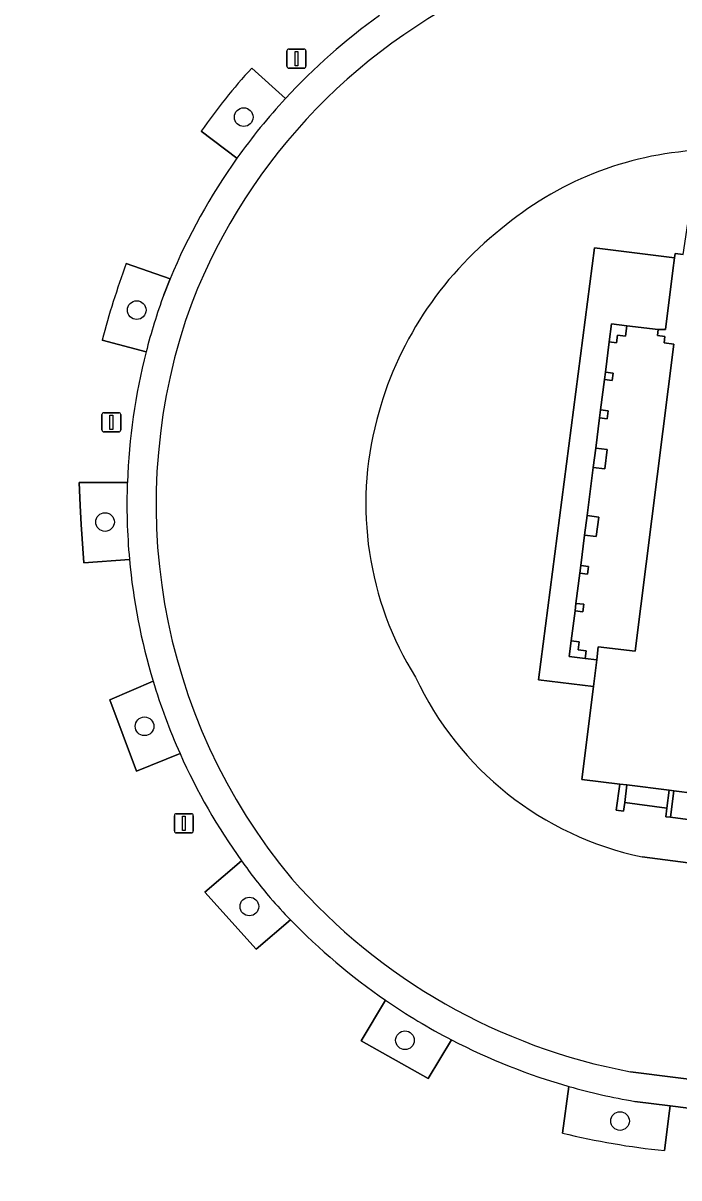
# Model space of a CAD drawing. Extents: x 161692 to 162379, y 380760 to 381678.
# Drawn here: x 162049 to 162083.4, y 381256.3 to 381316.7 of the extents above; entities that cross this region are included whole.
import ezdxf

# ---------------------------------------------------------------- set-up
doc = ezdxf.new("R2010")
doc.units = 0
for name, color, linetype in [('IMGEO_Boom', 7, 'Continuous'), ('IMGEO_Erf', 7, 'Continuous'), ('IMGEO_Groenvoorziening', 7, 'Continuous'), ('IMGEO_Lichtmast', 7, 'Continuous'), ('IMGEO_Pand', 7, 'Continuous'), ('IMGEO_Parkeervlak_open', 7, 'Continuous'), ('IMGEO_Voetpad_open', 7, 'Continuous')]:
    doc.layers.add(name, color=color, linetype=linetype)

msp = doc.modelspace()

# ---------------------------------------------------------------- linework, layer by layer
at = {"layer": 'IMGEO_Boom'}
for centre in [(162060.571, 381311.816), (162054.965, 381301.711), (162053.307, 381290.611), (162055.375, 381279.911), (162060.867, 381270.474), (162069.019, 381263.468), (162080.284, 381259.238)]:
    msp.add_circle(centre, 0.489, dxfattribs=at)
at = {"layer": 'IMGEO_Erf'}
for points in [[(162079.061, 381283.394), (162078.466, 381283.47), (162077.623, 381283.573), (162077.727, 381284.387), (162077.926, 381285.954), (162077.977, 381286.351), (162078.178, 381287.938), (162078.229, 381288.335), (162078.43, 381289.922), (162078.56, 381290.944), (162078.881, 381293.464), (162079.01, 381294.486), (162079.212, 381296.073), (162079.264, 381296.48), (162079.467, 381298.077), (162079.516, 381298.464), (162079.717, 381300.041), (162079.837, 381300.992), (162080.641, 381300.892), (162082.278, 381300.689), (162082.671, 381300.688), (162083.055, 381303.776), (162083.138, 381304.445), (162078.949, 381304.974), (162076.016, 381282.35), (162078.887, 381281.99)], [(162080.104, 381299.992), (162079.717, 381300.041), (162079.516, 381298.464), (162079.923, 381298.413), (162079.874, 381298.026), (162079.467, 381298.077), (162079.264, 381296.48), (162079.671, 381296.429), (162079.619, 381296.022), (162079.212, 381296.073), (162079.01, 381294.486), (162079.616, 381294.41), (162079.487, 381293.388), (162078.881, 381293.464), (162078.56, 381290.944), (162079.166, 381290.868), (162079.036, 381289.846), (162078.43, 381289.922), (162078.229, 381288.335), (162078.636, 381288.284), (162078.585, 381287.887), (162078.178, 381287.938), (162077.977, 381286.351), (162078.384, 381286.3), (162078.333, 381285.903), (162077.926, 381285.954), (162077.727, 381284.387), (162078.152, 381284.333), (162078.098, 381283.91), (162078.515, 381283.857), (162078.466, 381283.47), (162079.061, 381283.394), (162079.146, 381284.079), (162081.082, 381283.839), (162083.11, 381299.93), (162082.594, 381299.994), (162082.636, 381300.331), (162082.239, 381300.381), (162082.278, 381300.689), (162080.641, 381300.892), (162080.563, 381300.348), (162080.156, 381300.4)], [(162083.104, 381276.531), (162082.934, 381275.15), (162099.781, 381272.896), (162099.923, 381274.191), (162099.999, 381274.802), (162099.278, 381275.728), (162099.001, 381276.083), (162099.109, 381276.951), (162098.663, 381277.007), (162098.592, 381276.433), (162097.937, 381276.514), (162098.009, 381277.091), (162092.074, 381277.829), (162092.011, 381277.324), (162091.414, 381277.398), (162091.479, 381277.926), (162085.598, 381278.658), (162085.453, 381277.49), (162085.3, 381276.258)], [(162080.528, 381275.914), (162080.646, 381276.838), (162080.276, 381276.884), (162080.088, 381275.522), (162080.47, 381275.46)], [(162082.738, 381275.629), (162082.857, 381276.562), (162080.646, 381276.838), (162080.528, 381275.914)], [(162082.934, 381275.15), (162083.104, 381276.531), (162082.857, 381276.562), (162082.738, 381275.629), (162082.68, 381275.175)]]:
    msp.add_lwpolyline(points, close=True, dxfattribs=at)
at = {"layer": 'IMGEO_Groenvoorziening'}
for points in [[(162062.761, 381312.795), (162060.992, 381314.382)], [(162058.348, 381311.076), (162060.218, 381309.664)], [(162056.382, 381302.514), (162056.718, 381303.355), (162054.42, 381304.144)], [(162053.155, 381300.135), (162055.457, 381299.517)], [(162054.474, 381292.685), (162051.952, 381292.686), (162051.999, 381291.477), (162052.06, 381290.48), (162052.201, 381288.481), (162054.585, 381288.653)], [(162055.822, 381282.283), (162053.563, 381281.302), (162054.951, 381277.555), (162057.237, 381278.481)], [(162060.457, 381272.864), (162058.54, 381271.224), (162061.219, 381268.241), (162063.016, 381269.781)], [(162068, 381265.567), (162066.732, 381263.447), (162070.229, 381261.469), (162071.461, 381263.49)], [(162077.609, 381261.049), (162077.264, 381258.608)], [(162082.907, 381260.031), (162081.051, 381260.267)], [(162082.616, 381257.691), (162082.875, 381259.779), (162082.907, 381260.031)]]:
    msp.add_lwpolyline(points, dxfattribs=at)
for centre, radius, start, end in [((162083.26, 381293.863), 30.281, 137.3404, 145.3569), ((162086.394, 381291.002), 32.147, 137.31957, 144.51338), ((162094.654, 381289.245), 42.904, 159.67929, 165.29557), ((162086.606, 381291.544), 32.153, 160.05189, 165.64326), ((162086.496, 381291.549), 32.042, 177.96833, 185.18555), ((162086.449, 381291.517), 31.989, 196.77836, 204.04941), ((162085.845, 381290.997), 31.199, 215.53603, 220.05035), ((162086.596, 381292.598), 32.812, 221.34741, 224.05886), ((162086.624, 381292.679), 32.893, 235.51366, 242.54908), ((162086.655, 381292.897), 33.108, 254.14438, 260.25572), ((162086.504, 381296.458), 38.961, 256.28161, 264.27333)]:
    msp.add_arc(centre, radius, start, end, dxfattribs=at)
at = {"layer": 'IMGEO_Lichtmast'}
for p, q in [((162062.938, 381315.38), (162063.728, 381315.38)), ((162063.728, 381315.38), (162062.938, 381315.38)), ((162062.838, 381314.48), (162062.838, 381315.28)), ((162062.838, 381315.28), (162062.838, 381314.48)), ((162063.828, 381315.28), (162063.828, 381314.48)), ((162063.828, 381314.48), (162063.828, 381315.28)), ((162063.728, 381314.38), (162062.938, 381314.38)), ((162062.938, 381314.38), (162063.728, 381314.38)), ((162053.14, 381295.434), (162053.14, 381296.234)), ((162053.14, 381296.234), (162053.14, 381295.434)), ((162053.24, 381296.334), (162054.03, 381296.334)), ((162054.03, 381296.334), (162053.24, 381296.334)), ((162054.13, 381296.234), (162054.13, 381295.434)), ((162054.13, 381295.434), (162054.13, 381296.234)), ((162054.03, 381295.334), (162053.24, 381295.334)), ((162053.24, 381295.334), (162054.03, 381295.334)), ((162056.938, 381274.431), (162056.938, 381275.231)), ((162056.938, 381275.231), (162056.938, 381274.431)), ((162057.038, 381275.331), (162057.828, 381275.331)), ((162057.828, 381275.331), (162057.038, 381275.331)), ((162057.928, 381275.231), (162057.928, 381274.431)), ((162057.928, 381274.431), (162057.928, 381275.231)), ((162057.828, 381274.331), (162057.038, 381274.331)), ((162057.038, 381274.331), (162057.828, 381274.331))]:
    msp.add_line(p, q, dxfattribs=at)
for points in [[(162063.258, 381315.255), (162063.408, 381315.255), (162063.408, 381314.505), (162063.258, 381314.505), (162063.258, 381315.255)], [(162053.56, 381296.209), (162053.71, 381296.209), (162053.71, 381295.459), (162053.56, 381295.459), (162053.56, 381296.209)], [(162057.358, 381275.206), (162057.508, 381275.206), (162057.508, 381274.456), (162057.358, 381274.456), (162057.358, 381275.206)]]:
    msp.add_lwpolyline(points, dxfattribs=at)
for centre, start, end in [((162062.938, 381315.28), 90, 180), ((162062.938, 381315.28), 90, 180), ((162063.728, 381315.28), 0, 90), ((162063.728, 381315.28), 360, 90), ((162062.938, 381314.48), 180, 270), ((162062.938, 381314.48), 180, 270), ((162063.728, 381314.48), 270, 0), ((162063.728, 381314.48), 270, 0), ((162053.24, 381296.234), 90, 180), ((162053.24, 381296.234), 90, 180), ((162054.03, 381296.234), 0, 90), ((162054.03, 381296.234), 360, 90), ((162053.24, 381295.434), 180, 270), ((162053.24, 381295.434), 180, 270), ((162054.03, 381295.434), 270, 0), ((162054.03, 381295.434), 270, 0), ((162057.038, 381275.231), 90, 180), ((162057.038, 381275.231), 90, 180), ((162057.828, 381275.231), 0, 90), ((162057.828, 381275.231), 360, 90), ((162057.038, 381274.431), 180, 270), ((162057.038, 381274.431), 180, 270), ((162057.828, 381274.431), 270, 0), ((162057.828, 381274.431), 270, 0)]:
    msp.add_arc(centre, 0.1, start, end, dxfattribs=at)
at = {"layer": 'IMGEO_Pand'}
msp.add_lwpolyline([(162083.599, 381304.625), (162083.167, 381304.678), (162083.138, 381304.445), (162083.055, 381303.776), (162082.671, 381300.688), (162082.278, 381300.689), (162082.239, 381300.381), (162082.636, 381300.331), (162082.594, 381299.994), (162083.11, 381299.93), (162081.082, 381283.839), (162079.146, 381284.079), (162079.061, 381283.394), (162078.887, 381281.99), (162078.282, 381277.132), (162080.276, 381276.884), (162080.646, 381276.838), (162082.857, 381276.562), (162083.104, 381276.531), (162085.3, 381276.258)], dxfattribs=at)
for points in [[(162080.641, 381300.892), (162079.837, 381300.992), (162079.717, 381300.041), (162080.104, 381299.992), (162080.156, 381300.4), (162080.563, 381300.348)], [(162079.923, 381298.413), (162079.516, 381298.464), (162079.467, 381298.077), (162079.874, 381298.026)], [(162079.671, 381296.429), (162079.264, 381296.48), (162079.212, 381296.073), (162079.619, 381296.022)], [(162079.616, 381294.41), (162079.01, 381294.486), (162078.881, 381293.464), (162079.487, 381293.388)], [(162079.166, 381290.868), (162078.56, 381290.944), (162078.43, 381289.922), (162079.036, 381289.846)], [(162078.636, 381288.284), (162078.229, 381288.335), (162078.178, 381287.938), (162078.585, 381287.887)], [(162078.384, 381286.3), (162077.977, 381286.351), (162077.926, 381285.954), (162078.333, 381285.903)], [(162078.152, 381284.333), (162077.727, 381284.387), (162077.623, 381283.573), (162078.466, 381283.47), (162078.515, 381283.857), (162078.098, 381283.91)]]:
    msp.add_lwpolyline(points, close=True, dxfattribs=at)
at = {"layer": 'IMGEO_Parkeervlak_open'}
for points in [[(162060.992, 381314.382), (162062.761, 381312.795)], [(162060.218, 381309.664), (162058.348, 381311.076)], [(162054.42, 381304.144), (162056.718, 381303.355)], [(162056.718, 381303.355), (162056.382, 381302.514)], [(162055.457, 381299.517), (162053.155, 381300.135)], [(162054.585, 381288.653), (162052.201, 381288.481), (162052.06, 381290.48), (162051.999, 381291.477), (162051.952, 381292.686), (162054.474, 381292.685)], [(162057.237, 381278.481), (162054.951, 381277.555), (162053.563, 381281.302), (162055.822, 381282.283)], [(162080.833, 381261.819), (162099.137, 381259.51), (162115.034, 381257.577), (162114.963, 381256.964), (162120.029, 381256.142), (162120.292, 381256.106), (162125.006, 381255.46), (162126.254, 381265.126), (162101.505, 381268.376), (162101.773, 381270.418), (162081.438, 381273.075)], [(162063.016, 381269.781), (162061.219, 381268.241), (162058.54, 381271.224), (162060.457, 381272.864)], [(162071.461, 381263.49), (162070.229, 381261.469), (162066.732, 381263.447), (162068, 381265.567)], [(162081.051, 381260.267), (162082.907, 381260.031), (162088.248, 381259.351), (162093.657, 381258.662), (162098.972, 381258.046), (162099.137, 381259.51), (162080.833, 381261.819)], [(162077.264, 381258.608), (162077.609, 381261.049)], [(162047.01, 381255.469), (162104.581, 381248.164), (162104.539, 381247.431), (162111.723, 381246.525), (162111.884, 381247.617), (162118.192, 381246.749), (162118.08, 381245.655), (162118.718, 381245.57), (162120.015, 381254.251), (162120.292, 381256.106), (162120.029, 381256.142), (162114.963, 381256.964), (162114.403, 381252.146), (162098.526, 381254.105), (162098.972, 381258.046), (162093.657, 381258.662), (162093.348, 381256.31), (162087.93, 381256.937), (162088.248, 381259.351), (162082.907, 381260.031), (162082.875, 381259.779), (162082.616, 381257.691)]]:
    msp.add_lwpolyline(points, dxfattribs=at)
for centre, radius, start, end in [((162086.26, 381291.042), 30.479, 113.16062, 158.67778), ((162086.26, 381291.042), 30.479, 113.16062, 158.67778), ((162086.474, 381290.883), 32.287, 125.60449, 137.26057), ((162086.474, 381290.883), 32.287, 125.60449, 137.26057), ((162083.26, 381293.863), 30.281, 137.3404, 145.3569), ((162086.394, 381291.002), 32.147, 137.31957, 144.51338), ((162085.386, 381292.558), 17.55, 93.19831, 130.26528), ((162086.262, 381291.09), 31.989, 144.50509, 157.45512), ((162086.262, 381291.09), 31.989, 144.50509, 157.45512), ((162085.626, 381291.294), 18.68, 128.32055, 165.49497), ((162094.654, 381289.245), 42.904, 159.67929, 165.29557), ((162086.606, 381291.544), 32.153, 160.05189, 165.64326), ((162086.579, 381291.542), 30.6, 159.76585, 219.87545), ((162086.579, 381291.542), 30.6, 159.76585, 219.87545), ((162086.486, 381291.566), 32.031, 165.62709, 177.99766), ((162086.486, 381291.566), 32.031, 165.62709, 177.99766), ((162084.104, 381291.57), 17.138, 165.1142, 212.01919), ((162086.496, 381291.549), 32.042, 177.96833, 185.18555), ((162086.544, 381291.554), 32.091, 185.18682, 196.79234), ((162086.544, 381291.554), 32.091, 185.18682, 196.79234), ((162086.449, 381291.517), 31.989, 196.77836, 204.04941), ((162084.915, 381289.645), 16.931, 205.0208, 258.15004), ((162086.417, 381291.477), 31.943, 204.00729, 215.64054), ((162086.417, 381291.477), 31.943, 204.00729, 215.64054), ((162085.845, 381290.997), 31.199, 215.53603, 220.05035), ((162086.594, 381292.555), 31.271, 221.28271, 259.38349), ((162086.594, 381292.555), 31.271, 221.28271, 259.38349), ((162086.596, 381292.598), 32.812, 221.34741, 224.05886), ((162086.614, 381292.637), 32.852, 224.08445, 235.48614), ((162086.614, 381292.637), 32.852, 224.08445, 235.48614), ((162086.624, 381292.679), 32.893, 235.51366, 242.54908), ((162086.571, 381292.584), 32.784, 242.55472, 254.13519), ((162086.571, 381292.584), 32.784, 242.55472, 254.13519), ((162086.655, 381292.897), 33.108, 254.14438, 260.25572), ((162086.504, 381296.458), 38.961, 256.28161, 264.27333)]:
    msp.add_arc(centre, radius, start, end, dxfattribs=at)
at = {"layer": 'IMGEO_Voetpad_open'}
msp.add_lwpolyline([(162081.438, 381273.075), (162101.773, 381270.418), (162102.048, 381272.629), (162101.877, 381272.649), (162101.904, 381272.89), (162100.109, 381273.137), (162100.073, 381272.858), (162099.781, 381272.896), (162082.934, 381275.15), (162082.68, 381275.175), (162082.738, 381275.629), (162080.528, 381275.914), (162080.47, 381275.46), (162080.088, 381275.522), (162080.276, 381276.884), (162078.282, 381277.132), (162078.887, 381281.99), (162076.016, 381282.35), (162078.949, 381304.974), (162083.138, 381304.445), (162083.167, 381304.678), (162083.599, 381304.625), (162084.407, 381310.081)], dxfattribs=at)
for centre, radius, start, end in [((162085.386, 381292.558), 17.55, 93.19831, 130.26528), ((162085.626, 381291.294), 18.68, 128.32055, 165.49497), ((162084.104, 381291.57), 17.138, 165.1142, 212.01919), ((162084.915, 381289.645), 16.931, 205.0208, 258.15004)]:
    msp.add_arc(centre, radius, start, end, dxfattribs=at)

doc.saveas('drawing.dxf')
